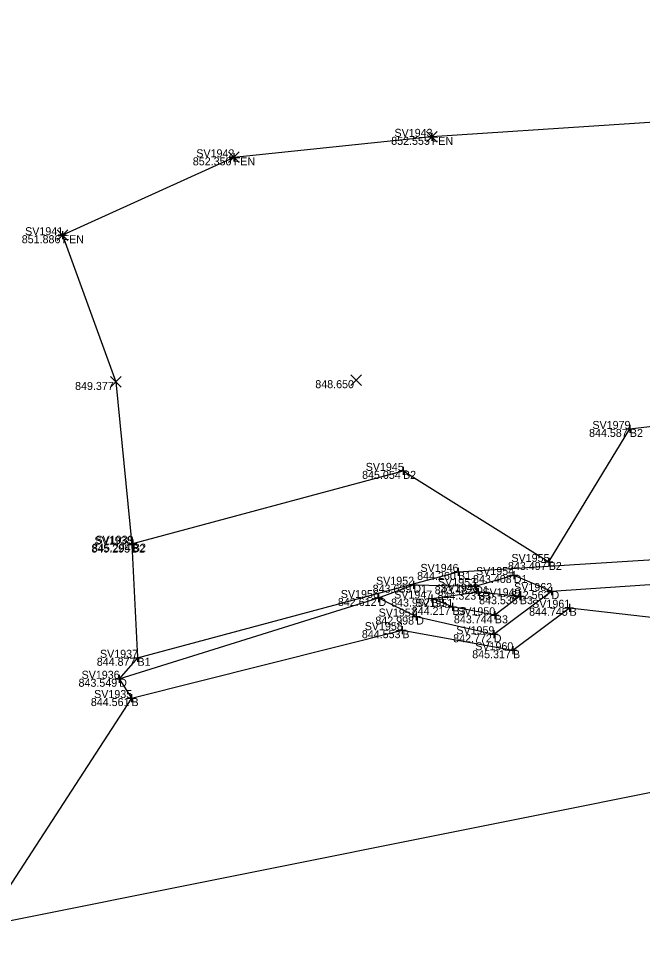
# Model space of a CAD drawing. Extents: x 2125299 to 2129212, y 713100 to 714300.
# Drawn here: x 2127381.3 to 2127459.3, y 713952.9 to 714067.5 of the extents above; entities that cross this region are included whole.
import ezdxf

# ---------------------------------------------------------------- set-up
doc = ezdxf.new("R2010")
doc.units = 0
for name, color, linetype in [('DR_X_Ditch', 7, 'Continuous'), ('DT_X_Terrain_Boundary', 7, 'Continuous'), ('RD_X_Fence', 7, 'Continuous'), ('RW_P_Esmt_TMP', 7, 'Continuous'), ('RW_X_Esmt_CH', 7, 'Continuous'), ('RW_X_Fee_WL', 7, 'Continuous'), ('SV_X_Break_Lines', 7, 'Continuous'), ('SV_X_Mon_Cells_Found', 7, 'Continuous'), ('SV_X_Text_Elevation', 7, 'Continuous'), ('SV_X_Toe_of_Slope', 7, 'Continuous')]:
    doc.layers.add(name, color=color, linetype=linetype)

msp = doc.modelspace()

# ---------------------------------------------------------------- linework, layer by layer
at = {"layer": 'DR_X_Ditch'}
for points in [[(2127393.88, 713985.04), (2127426.31, 713995.13), (2127431.02, 713992.81), (2127440.72, 713990.6), (2127447.94, 713996), (2127464.54, 713997.12), (2127475.92, 713999.13), (2127480.98, 714008.59), (2127492.06, 714010.97), (2127504, 714011.07), (2127523.65, 714014.66), (2127536.16, 714015.02), (2127539.79, 714012.54), (2127540.13, 714011.53), (2127543.27, 714004.05), (2127551.46, 713991.15)], [(2127426.31, 713995.13), (2127430.67, 713996.79), (2127438.41, 713996.61), (2127443.23, 713998), (2127447.94, 713996)]]:
    msp.add_lwpolyline(points, dxfattribs=at)
at = {"layer": 'DT_X_Terrain_Boundary'}
msp.add_lwpolyline([(2127695.62, 713952.95), (2127637.63, 713996.27), (2127632.88, 714005.79), (2127631.08, 714016.32), (2127631.12, 714018.53), (2127631.15, 714022.04), (2127684.79, 714067.54), (2127637.39, 714065.66), (2127578.97, 714061.9), (2127530.03, 714058.91), (2127501.39, 714057.24), (2127432.97, 714052.74), (2127408.21, 714050.18), (2127386.8, 714040.45), (2127393.47, 714022.12), (2127395.48, 714001.81), (2127396.17, 713987.66), (2127393.88, 713985.04), (2127395.42, 713982.63), (2127376.91, 713954.19)], dxfattribs=at)
at = {"layer": 'RD_X_Fence'}
msp.add_lwpolyline([(2127684.79, 714067.54), (2127637.39, 714065.66), (2127578.97, 714061.9), (2127530.03, 714058.91), (2127501.39, 714057.24), (2127432.97, 714052.74), (2127408.21, 714050.18), (2127386.8, 714040.45)], dxfattribs=at)
at = {"layer": 'SV_X_Break_Lines'}
msp.add_line((2127395.48, 714001.81), (2127395.48, 714001.81), dxfattribs=at)
for points in [[(2127395.6, 714001.92), (2127429.38, 714011.01), (2127447.6, 713999.63), (2127457.74, 714016.25), (2127497.04, 714020.91), (2127524.53, 714022.52), (2127532.04, 714023.1)], [(2127396.17, 713987.66), (2127436.26, 713998.39), (2127464.75, 714000.17), (2127475.3, 714002.88), (2127478.27, 714012.29), (2127496.65, 714014.57), (2127503.83, 714014), (2127524.18, 714018.5), (2127537.3, 714018.52), (2127543.02, 714017.95), (2127558.9, 714021.26), (2127581.53, 714016.16), (2127607.67, 714018.59), (2127631.15, 714022.04)], [(2127395.42, 713982.63), (2127429.29, 713991.11), (2127443.13, 713988.6), (2127450.21, 713993.91), (2127464.45, 713992.26), (2127481.7, 713997.56), (2127482.21, 714004.47), (2127504.31, 714008.03), (2127525.23, 714009.25), (2127535.9, 714006.53), (2127544.89, 713989.22), (2127538.94, 713987.02), (2127539.69, 713985.54), (2127549.34, 713988.97), (2127555.25, 713991.9), (2127560.41, 713995.32), (2127559.81, 713996.35), (2127556.78, 713996.1), (2127549.83, 714010.41), (2127558.95, 714012.21), (2127576.48, 714011.65), (2127609.76, 714014.28), (2127631.08, 714016.32)]]:
    msp.add_lwpolyline(points, dxfattribs=at)
msp.add_lwpolyline([(2127432.96, 713995.06), (2127438.76, 713995.92), (2127443.99, 713995.35), (2127440.86, 713992.97), (2127435.57, 713994.01)], close=True, dxfattribs=at)
at = {"layer": 'SV_X_Mon_Cells_Found'}
for p, q in [((2127432.97, 714053.24), (2127432.97, 714052.24)), ((2127432.47, 714052.74), (2127433.47, 714052.74)), ((2127432.97, 714052.74), (2127432.97, 714052.74)), ((2127408.21, 714050.68), (2127408.21, 714049.68)), ((2127407.71, 714050.18), (2127408.71, 714050.18)), ((2127408.21, 714050.18), (2127408.21, 714050.18)), ((2127386.3, 714040.45), (2127387.3, 714040.45)), ((2127386.8, 714040.95), (2127386.8, 714039.95)), ((2127386.8, 714040.45), (2127386.8, 714040.45)), ((2127457.24, 714016.25), (2127458.24, 714016.25)), ((2127457.74, 714016.75), (2127457.74, 714015.75)), ((2127457.74, 714016.25), (2127457.74, 714016.25)), ((2127428.88, 714011.01), (2127429.88, 714011.01)), ((2127429.38, 714011.51), (2127429.38, 714010.51)), ((2127429.38, 714011.01), (2127429.38, 714011.01)), ((2127394.98, 714001.81), (2127395.98, 714001.81)), ((2127395.1, 714001.92), (2127396.1, 714001.92)), ((2127395.48, 714002.31), (2127395.48, 714001.31)), ((2127395.48, 714001.81), (2127395.48, 714001.81)), ((2127395.6, 714002.42), (2127395.6, 714001.42)), ((2127395.6, 714001.92), (2127395.6, 714001.92)), ((2127447.1, 713999.63), (2127448.1, 713999.63)), ((2127447.6, 714000.13), (2127447.6, 713999.13)), ((2127447.6, 713999.63), (2127447.6, 713999.63)), ((2127435.76, 713998.39), (2127436.76, 713998.39)), ((2127436.26, 713998.89), (2127436.26, 713997.89)), ((2127436.26, 713998.39), (2127436.26, 713998.39)), ((2127442.73, 713998), (2127443.73, 713998)), ((2127443.23, 713998.5), (2127443.23, 713997.5)), ((2127443.23, 713998), (2127443.23, 713998)), ((2127430.17, 713996.79), (2127431.17, 713996.79)), ((2127430.67, 713997.29), (2127430.67, 713996.29)), ((2127430.67, 713996.79), (2127430.67, 713996.79)), ((2127438.41, 713997.11), (2127438.41, 713996.11)), ((2127426.31, 713995.63), (2127426.31, 713994.63)), ((2127437.91, 713996.61), (2127438.91, 713996.61)), ((2127438.26, 713995.92), (2127439.26, 713995.92)), ((2127438.41, 713996.61), (2127438.41, 713996.61)), ((2127438.76, 713996.42), (2127438.76, 713995.42)), ((2127438.76, 713995.92), (2127438.76, 713995.92)), ((2127443.99, 713995.85), (2127443.99, 713994.85)), ((2127447.44, 713996), (2127448.44, 713996)), ((2127447.94, 713996.5), (2127447.94, 713995.5)), ((2127447.94, 713996), (2127447.94, 713996)), ((2127425.81, 713995.13), (2127426.81, 713995.13)), ((2127426.31, 713995.13), (2127426.31, 713995.13)), ((2127432.46, 713995.06), (2127433.46, 713995.06)), ((2127432.96, 713995.56), (2127432.96, 713994.56)), ((2127432.96, 713995.06), (2127432.96, 713995.06)), ((2127435.57, 713994.51), (2127435.57, 713993.51)), ((2127443.49, 713995.35), (2127444.49, 713995.35)), ((2127443.99, 713995.35), (2127443.99, 713995.35)), ((2127435.07, 713994.01), (2127436.07, 713994.01)), ((2127435.57, 713994.01), (2127435.57, 713994.01)), ((2127440.86, 713993.47), (2127440.86, 713992.47)), ((2127449.71, 713993.91), (2127450.71, 713993.91)), ((2127450.21, 713994.41), (2127450.21, 713993.41)), ((2127450.21, 713993.91), (2127450.21, 713993.91)), ((2127430.52, 713992.81), (2127431.52, 713992.81)), ((2127431.02, 713993.31), (2127431.02, 713992.31)), ((2127431.02, 713992.81), (2127431.02, 713992.81)), ((2127440.36, 713992.97), (2127441.36, 713992.97)), ((2127440.86, 713992.97), (2127440.86, 713992.97)), ((2127428.79, 713991.11), (2127429.79, 713991.11)), ((2127429.29, 713991.61), (2127429.29, 713990.61)), ((2127429.29, 713991.11), (2127429.29, 713991.11)), ((2127440.72, 713991.1), (2127440.72, 713990.1)), ((2127440.22, 713990.6), (2127441.22, 713990.6)), ((2127440.72, 713990.6), (2127440.72, 713990.6)), ((2127443.13, 713989.1), (2127443.13, 713988.1)), ((2127395.67, 713987.66), (2127396.67, 713987.66)), ((2127396.17, 713988.16), (2127396.17, 713987.16)), ((2127396.17, 713987.66), (2127396.17, 713987.66)), ((2127442.63, 713988.6), (2127443.63, 713988.6)), ((2127443.13, 713988.6), (2127443.13, 713988.6)), ((2127393.88, 713985.54), (2127393.88, 713984.54)), ((2127393.38, 713985.04), (2127394.38, 713985.04)), ((2127393.88, 713985.04), (2127393.88, 713985.04)), ((2127395.42, 713983.13), (2127395.42, 713982.13)), ((2127394.92, 713982.63), (2127395.92, 713982.63)), ((2127395.42, 713982.63), (2127395.42, 713982.63))]:
    msp.add_line(p, q, dxfattribs=at)
at = {"layer": 'SV_X_Text_Elevation'}
for p, q in [((2127432.3, 714052.08), (2127433.63, 714053.41)), ((2127432.3, 714053.41), (2127433.63, 714052.08)), ((2127407.54, 714049.52), (2127408.87, 714050.85)), ((2127407.54, 714050.85), (2127408.87, 714049.52)), ((2127386.13, 714039.78), (2127387.47, 714041.12)), ((2127386.13, 714041.12), (2127387.47, 714039.78)), ((2127392.8, 714021.46), (2127394.13, 714022.79)), ((2127392.8, 714022.79), (2127394.13, 714021.46)), ((2127422.86, 714021.68), (2127424.19, 714023.01)), ((2127422.86, 714023.01), (2127424.19, 714021.68))]:
    msp.add_line(p, q, dxfattribs=at)
at = {"layer": 'SV_X_Toe_of_Slope'}
msp.add_lwpolyline([(2127376.91, 713954.19), (2127469.56, 713972.72), (2127513.71, 713979.78), (2127526.76, 713983.15)], dxfattribs=at)

# ---------------------------------------------------------------- texts
at = {"layer": 'RW_P_Esmt_TMP'}
for s, p in [('FEN', (2127432.97, 714051.74)), ('FEN', (2127408.21, 714049.18)), ('FEN', (2127386.8, 714039.45)), ('B2', (2127457.74, 714015.25)), ('B2', (2127429.38, 714010.01)), ('B2', (2127395.48, 714000.81)), ('B2', (2127395.6, 714000.92)), ('B2', (2127447.6, 713998.63)), ('B1', (2127436.26, 713997.39)), ('D1', (2127443.23, 713997)), ('D1', (2127430.67, 713995.79)), ('D1', (2127438.41, 713995.61)), ('B3', (2127438.76, 713994.92)), ('D', (2127447.94, 713995)), ('D', (2127426.31, 713994.13)), ('B3', (2127432.96, 713994.06)), ('B3', (2127443.99, 713994.35)), ('B3', (2127435.57, 713993.01)), ('B', (2127450.21, 713992.91)), ('D', (2127431.02, 713991.81)), ('B3', (2127440.86, 713991.97)), ('B', (2127429.29, 713990.11)), ('D', (2127440.72, 713989.6)), ('B1', (2127396.17, 713986.66)), ('B', (2127443.13, 713987.6)), ('D', (2127393.88, 713984.04)), ('B', (2127395.42, 713981.63))]:
    msp.add_text(s, height=1, dxfattribs=at).set_placement(p)
at = {"layer": 'RW_X_Esmt_CH'}
for s, p in [('SV1943', (2127428.31, 714052.74)), ('SV1942', (2127403.53, 714050.18)), ('SV1941', (2127382.12, 714040.45)), ('SV1979', (2127453.06, 714016.25)), ('SV1945', (2127424.71, 714011.01)), ('SV1938', (2127390.79, 714001.81)), ('SV1939', (2127390.92, 714001.92)), ('SV1955', (2127442.93, 713999.63)), ('SV1946', (2127431.56, 713998.39)), ('SV1954', (2127438.51, 713998)), ('SV1952', (2127426, 713996.79)), ('SV1953', (2127433.75, 713996.61)), ('SV1948', (2127434.06, 713995.92)), ('SV1962', (2127443.27, 713996)), ('SV1956', (2127421.6, 713995.13)), ('SV1947', (2127428.27, 713995.06)), ('SV1949', (2127439.31, 713995.35)), ('SV1951', (2127430.89, 713994.01)), ('SV1961', (2127445.53, 713993.91)), ('SV1957', (2127426.33, 713992.81)), ('SV1950', (2127436.15, 713992.97)), ('SV1958', (2127424.59, 713991.11)), ('SV1959', (2127436.04, 713990.6)), ('SV1960', (2127438.41, 713988.6)), ('SV1937', (2127391.48, 713987.66)), ('SV1936', (2127389.18, 713985.04)), ('SV1935', (2127390.75, 713982.63))]:
    msp.add_text(s, height=1, dxfattribs=at).set_placement(p)
at = {"layer": 'RW_X_Fee_WL'}
for s, p in [('852.555', (2127427.9, 714051.74)), ('852.555', (2127427.9, 714051.74)), ('852.350', (2127403.09, 714049.18)), ('852.350', (2127403.09, 714049.18)), ('851.886', (2127381.7, 714039.45)), ('851.886', (2127381.7, 714039.45)), ('849.377', (2127388.37, 714021.12)), ('848.650', (2127418.41, 714021.34)), ('844.587', (2127452.64, 714015.25)), ('845.054', (2127424.26, 714010.01)), ('845.295', (2127390.41, 714000.81)), ('845.294', (2127390.48, 714000.92)), ('843.497', (2127442.5, 713998.63)), ('844.260', (2127431.14, 713997.39)), ('843.408', (2127438.13, 713997)), ('843.639', (2127425.58, 713995.79)), ('843.482', (2127433.34, 713995.61)), ('844.323', (2127433.7, 713994.92)), ('842.562', (2127442.86, 713995)), ('842.612', (2127421.23, 713994.13)), ('843.952', (2127427.89, 713994.06)), ('843.536', (2127438.89, 713994.35)), ('844.217', (2127430.47, 713993.01)), ('844.745', (2127445.14, 713992.91)), ('842.998', (2127425.92, 713991.81)), ('843.744', (2127435.74, 713991.97)), ('844.553', (2127424.23, 713990.11)), ('842.772', (2127435.65, 713989.6)), ('844.877', (2127391.08, 713986.66)), ('845.317', (2127438.03, 713987.6)), ('843.549', (2127388.8, 713984.04)), ('844.561', (2127390.34, 713981.63))]:
    msp.add_text(s, height=1, dxfattribs=at).set_placement(p)

doc.saveas('drawing.dxf')
